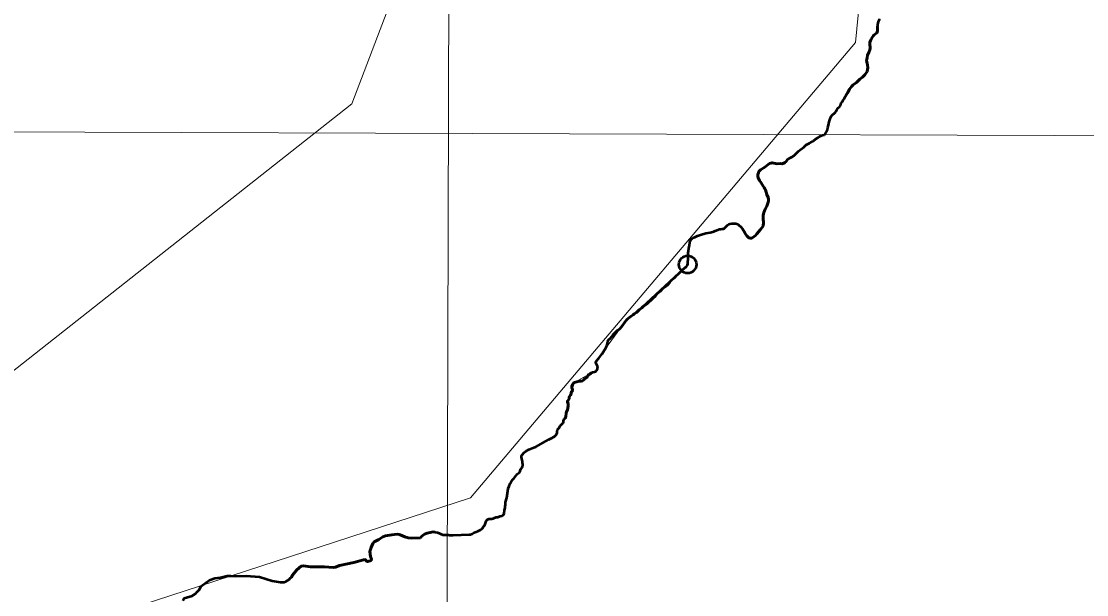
# Model space of a CAD drawing. Extents: x 553962 to 842807, y 8883888 to 9032388.
# Drawn here: x 799054 to 803613, y 9019841 to 9022296 of the extents above; entities that cross this region are included whole.
import ezdxf

# ---------------------------------------------------------------- set-up
doc = ezdxf.new("R2010")
doc.units = 0
doc.header["$LTSCALE"] = 150
doc.header["$PDMODE"] = 32
doc.header["$PDSIZE"] = 75
doc.linetypes.add('LONG_DASH_SHORT_DASH', pattern=[9.9, 6, -1.2, 1.5, -1.2])
doc.layers.add('60', color=7, linetype='Continuous', lineweight=53)

msp = doc.modelspace()

# ---------------------------------------------------------------- linework, layer by layer
at = {"layer": '60', "lineweight": 13}
msp.add_line((802673.3, 9022081.6), (802595.6, 9021999.6), dxfattribs=at)
at = {"layer": '60'}
msp.add_line((802386.3, 9021745.5), (802386.3, 9021745.4), dxfattribs=at)
at = {"layer": '60', "linetype": 'LONG_DASH_SHORT_DASH', "lineweight": 35}
msp.add_line((800958, 9020101.4), (800958.2, 9020101.3), dxfattribs=at)
at = {"layer": '60', "linetype": 'LONG_DASH_SHORT_DASH', "lineweight": 60}
msp.add_line((800199.9, 9019906.8), (800203.3, 9019910.1), dxfattribs=at)
at = {"layer": '60', "lineweight": 13}
for points in [[(800889, 9024505.2), (800865.9, 9016287.4), (800844.2, 9008945.5)], [(801216.9, 9023909), (800468.3, 9021942.9), (798035.3, 9020023.6), (796772, 9018478.8), (796678.4, 9016278.6), (797801.3, 9015201.9), (799243.6, 9014945.7), (799798.9, 9014988.4), (801216.9, 9014031.6), (803322.3, 9013001.8), (804258.1, 9012720.9)], [(804061.8, 9014740.5), (803186.9, 9014617.9), (802010, 9015595.2), (801134, 9015710.1), (799752.9, 9016951.9), (799131.7, 9016899.4), (798606.8, 9017214.5), (798116.9, 9016768.1), (797976.9, 9016925.6), (797770.7, 9016891.6), (798024.7, 9017291.1), (798157, 9018305.4), (798965.3, 9018723.6), (799501.2, 9019775.1), (800976.7, 9020255.6), (802624.4, 9022205.3), (802707.9, 9023068.8)], [(802728.5, 9022306.8), (802722.7, 9022294.9), (802720.6, 9022288.7), (802719, 9022282.4), (802717.7, 9022269.2), (802717.4, 9022263), (802717.4, 9022256.6), (802716.2, 9022250.3), (802714.4, 9022246.5), (802707.6, 9022240.9), (802702, 9022236.8), (802701.4, 9022236.1), (802695.5, 9022227.2), (802690.8, 9022219.2), (802687.9, 9022213.1), (802685.8, 9022206.5), (802685.7, 9022193.9), (802686.4, 9022187.1), (802686.4, 9022181.2), (802685.1, 9022174.2), (802681.4, 9022163.2), (802677.8, 9022157.1), (802675.6, 9022151.4), (802673.4, 9022139.9), (802671.8, 9022133.8), (802671.5, 9022128.2), (802672.1, 9022123), (802673.8, 9022115.8), (802675, 9022109.7), (802676.4, 9022097), (802675.8, 9022090.4), (802673.3, 9022081.6)], [(802595.6, 9021999.6), (802592.5, 9021993.6), (802591.7, 9021991.2), (802591.3, 9021990.9), (802589.6, 9021990.3), (802589.1, 9021989.7), (802580.9, 9021975.9), (802577.9, 9021970.4), (802574.7, 9021964), (802571.5, 9021958.2), (802567.4, 9021951.6), (802562, 9021945.5)], [(802562, 9021945.5), (802561.6, 9021939.4), (802559.2, 9021935.3), (802554.6, 9021930.1), (802550.1, 9021925.5), (802547.1, 9021921.3), (802544.2, 9021916.5), (802541.1, 9021911.8), (802537.6, 9021907.3), (802533.5, 9021902.8), (802525.2, 9021895.1), (802521.3, 9021890.8), (802518.6, 9021885.3), (802515.7, 9021878.9), (802510.6, 9021865.5), (802508.3, 9021851.9), (802505.6, 9021841.6)], [(796419.8, 9021831.3), (806378.5, 9021797.4), (811876.7, 9021771.1), (819055.7, 9021727)], [(802483.1, 9021809.3), (802475.8, 9021806.5), (802470, 9021802.6), (802464.2, 9021798), (802452.2, 9021791), (802444.7, 9021784.7), (802440.2, 9021781.5), (802426.4, 9021775), (802412.7, 9021767), (802409.1, 9021764.2), (802402, 9021757.4), (802397.2, 9021753.4), (802386.3, 9021745.4), (802386.3, 9021745.5)], [(802505.6, 9021841.6), (802503.3, 9021833.2), (802491.5, 9021809.8), (802483.1, 9021809.3)], [(802386.3, 9021745.5), (802379.5, 9021739.7), (802370.5, 9021730.4), (802363.9, 9021724.4), (802360.7, 9021720.8), (802338.7, 9021709.4)], [(802338.7, 9021709.4), (802336.4, 9021707.9), (802332.8, 9021704), (802327.2, 9021696.5), (802321.9, 9021691.8), (802319.6, 9021690.3), (802310.4, 9021686.5), (802302.2, 9021686.8), (802288.8, 9021685.8), (802267.7, 9021689.8), (802265, 9021690), (802262.2, 9021689.3), (802256.1, 9021686.7), (802250.3, 9021683.4), (802235.7, 9021671.4), (802217, 9021660.9), (802213.7, 9021657.9), (802210.5, 9021652.9), (802208.1, 9021646.8), (802206.5, 9021639.6), (802206.2, 9021632.7), (802207.8, 9021626.1), (802213, 9021614), (802219.7, 9021604.9), (802228.2, 9021589.7), (802232.6, 9021584.2), (802236, 9021579), (802238.3, 9021574.6), (802244.4, 9021554.7), (802249.8, 9021541.9), (802251, 9021534.7)], [(802251, 9021534.7), (802250.9, 9021528.1), (802250.1, 9021522.4), (802246.1, 9021509.5), (802244.1, 9021504.9), (802237, 9021492), (802231.5, 9021477.1), (802230.2, 9021472.4), (802229.2, 9021465.2), (802228.9, 9021446.7), (802230.1, 9021439.1), (802230.6, 9021431.4), (802229.3, 9021422.6), (802228.6, 9021421.2)], [(802125.1, 9021423.8), (802119.5, 9021427.2), (802111, 9021430.3), (802105.5, 9021431.1), (802094.3, 9021430.8), (802086.2, 9021429.7), (802081.9, 9021427.8), (802076.2, 9021423.3), (802066.9, 9021414.5), (802061.1, 9021409.8), (802058.4, 9021408.3), (802053.2, 9021407.1), (802045.6, 9021406.8), (802041.3, 9021406.2), (802023.7, 9021399.3), (802017, 9021395.8), (802013.7, 9021394.3), (802001.3, 9021391.6), (801993.7, 9021390.8), (801983.4, 9021388.6), (801960.5, 9021382.5), (801947.6, 9021377.8), (801938.4, 9021373.7), (801932.7, 9021370.7), (801923.9, 9021365.3), (801920, 9021361.5), (801917.5, 9021358), (801915.8, 9021354.6), (801914.8, 9021349.7), (801913.7, 9021337), (801910.3, 9021324.6), (801908.9, 9021312.5), (801907.3, 9021304.8), (801907.3, 9021298.7), (801908.2, 9021284.6), (801906.3, 9021258.5), (801905.3, 9021255.3)], [(802177.9, 9021367.8), (802173.3, 9021368.1), (802167.6, 9021369.6), (802163.7, 9021373), (802159, 9021378.1), (802154.6, 9021384.1), (802139.6, 9021407.8), (802133.4, 9021415.6), (802125.1, 9021423.8)], [(802228.6, 9021421.2), (802184.6, 9021370.5), (802177.9, 9021367.8)], [(801905.3, 9021255.3), (801631.6, 9021000.7), (801515.7, 9020842.7), (801518.2, 9020805.2), (801421.5, 9020750.3), (801397.8, 9020680), (801391.5, 9020666.9), (801394.8, 9020653.2), (801391.2, 9020632.1), (801385.3, 9020618.3), (801382.2, 9020598.4), (801375.6, 9020590), (801372.9, 9020578.5), (801362.3, 9020567.2), (801356.3, 9020556.1), (801348.4, 9020548.4), (801347, 9020537.2), (801339.1, 9020522.6), (801247.4, 9020470.8), (801212.2, 9020454.3), (801197.6, 9020439.5), (801193.9, 9020431.6), (801198.1, 9020412.1), (801198, 9020388), (801189.9, 9020377.2), (801188.1, 9020368.3), (801173.5, 9020354.6), (801151.8, 9020327.5), (801136.7, 9020295.7), (801117.5, 9020183.5), (801046.5, 9020161), (801037.1, 9020139.2), (801021, 9020120.4), (800976.3, 9020099.2), (800857.3, 9020098.3), (800825.1, 9020109.2), (800790.4, 9020104.7), (800773.2, 9020095.8), (800761.8, 9020084.8), (800702.5, 9020087), (800666.1, 9020099.2), (800639.6, 9020098.3), (800606.7, 9020091.4), (800583.4, 9020077.7), (800560.6, 9020063.9), (800545.9, 9020026.8), (800548.9, 9020004.7), (800550.8, 9019988.1), (800536.8, 9019983.5), (800522.7, 9019990.8), (800476.8, 9019978.5), (800416.2, 9019966.9), (800393.7, 9019957.9), (800350.9, 9019960.5), (800303, 9019960.8), (800251.7, 9019963.5), (800233.4, 9019948.4), (800214.1, 9019925.2), (800209.6, 9019916.2), (800199.9, 9019906.8), (800182.5, 9019896.7), (800162.1, 9019894.8), (800128.1, 9019901.2), (800100.9, 9019909.2), (800073.7, 9019917.1), (800044.6, 9019919.8), (799934.2, 9019922.4), (799905.9, 9019915.4), (799861.6, 9019905.6), (799823.9, 9019877.6), (799793.2, 9019841.7), (799750.6, 9019825.8)]]:
    msp.add_lwpolyline(points, dxfattribs=at)
at = {"layer": '60'}
for points in [[(802673.3, 9022081.6), (802675.8, 9022090.4), (802676.4, 9022097), (802675, 9022109.7), (802673.8, 9022115.8), (802672.1, 9022123), (802671.5, 9022128.2), (802671.8, 9022133.8), (802673.4, 9022139.9), (802675.6, 9022151.4), (802677.8, 9022157.1), (802681.4, 9022163.2), (802685.1, 9022174.2), (802686.4, 9022181.2), (802686.4, 9022187.1), (802685.7, 9022193.9), (802685.8, 9022206.5), (802687.9, 9022213.1), (802690.8, 9022219.2), (802695.5, 9022227.2), (802701.4, 9022236.1), (802702, 9022236.8), (802707.6, 9022240.9), (802714.4, 9022246.5), (802716.2, 9022250.3), (802717.4, 9022256.6), (802717.4, 9022263), (802717.7, 9022269.2), (802719, 9022282.4), (802720.6, 9022288.7), (802722.7, 9022294.9), (802728.5, 9022306.8)], [(802562, 9021945.5), (802567.4, 9021951.6), (802571.5, 9021958.2), (802574.7, 9021964), (802577.9, 9021970.4), (802580.9, 9021975.9), (802589.1, 9021989.7), (802589.6, 9021990.3), (802591.3, 9021990.9), (802591.7, 9021991.2), (802592.5, 9021993.6), (802598.6, 9022005.7), (802602.6, 9022010.9), (802606.3, 9022016.6), (802610, 9022020.9), (802615.9, 9022025.6), (802622.5, 9022029.6), (802627.8, 9022033.7), (802636.8, 9022043.3), (802641.6, 9022047.8), (802647.6, 9022052.7), (802654.2, 9022057.5), (802658.6, 9022061.9), (802663.6, 9022067.2), (802673.3, 9022081.6)], [(802505.6, 9021841.6), (802508.3, 9021851.9), (802510.6, 9021865.5), (802515.7, 9021878.9), (802518.6, 9021885.3), (802521.3, 9021890.8), (802525.2, 9021895.1), (802533.5, 9021902.8), (802537.6, 9021907.3), (802541.1, 9021911.8), (802544.2, 9021916.5), (802547.1, 9021921.3), (802550.1, 9021925.5), (802554.6, 9021930.1), (802559.2, 9021935.3), (802561.6, 9021939.4), (802562, 9021945.5)], [(802386.3, 9021745.4), (802397.2, 9021753.4), (802402, 9021757.4), (802409.1, 9021764.2), (802412.7, 9021767), (802426.4, 9021775), (802440.2, 9021781.5), (802444.7, 9021784.7), (802452.2, 9021791), (802464.2, 9021798), (802470, 9021802.6), (802475.8, 9021806.5), (802483.1, 9021809.3), (802491.5, 9021809.8)], [(802491.5, 9021809.8), (802503.3, 9021833.2), (802505.6, 9021841.6)], [(802125.1, 9021423.8), (802133.4, 9021415.6), (802139.6, 9021407.8), (802154.6, 9021384.1), (802159, 9021378.1), (802163.7, 9021373), (802167.6, 9021369.6), (802173.3, 9021368.1), (802178.2, 9021367.7), (802179.8, 9021368), (802184.6, 9021370.5), (802190.3, 9021374.7), (802195.6, 9021379.3), (802201.9, 9021386.1), (802217.4, 9021404.7), (802228, 9021419.8), (802229.3, 9021422.6), (802230.6, 9021431.4), (802230.1, 9021439.1), (802228.9, 9021446.7), (802229.2, 9021465.2), (802230.2, 9021472.4), (802231.5, 9021477.1), (802237, 9021492), (802244.1, 9021504.9), (802246.1, 9021509.5), (802250.1, 9021522.4), (802250.9, 9021528.1), (802251, 9021534.7), (802249.8, 9021541.9), (802244.4, 9021554.7), (802238.3, 9021574.6), (802236, 9021579), (802232.6, 9021584.2), (802228.2, 9021589.7), (802219.7, 9021604.9), (802213, 9021614), (802207.8, 9021626.1), (802206.2, 9021632.7), (802206.5, 9021639.6), (802208.1, 9021646.8), (802210.5, 9021652.9), (802213.7, 9021657.9), (802217, 9021660.9), (802235.7, 9021671.4), (802250.3, 9021683.4), (802256.1, 9021686.7), (802262.2, 9021689.3), (802265, 9021690), (802267.7, 9021689.8), (802288.8, 9021685.8), (802302.2, 9021686.8), (802310.4, 9021686.5), (802319.6, 9021690.3), (802321.9, 9021691.8), (802327.2, 9021696.5), (802332.8, 9021704), (802336.4, 9021707.9), (802341, 9021710.8), (802352.4, 9021715.9), (802360.4, 9021720.5), (802363.9, 9021724.4), (802370.5, 9021730.4), (802379.5, 9021739.7), (802386.3, 9021745.5)], [(801904.3, 9021252.1), (801906.3, 9021258.5), (801908.2, 9021284.6), (801907.3, 9021298.7), (801907.3, 9021304.8), (801908.9, 9021312.5), (801910.3, 9021324.6), (801913.7, 9021337), (801914.8, 9021349.7), (801915.8, 9021354.6), (801917.5, 9021358), (801920, 9021361.5), (801923.9, 9021365.3), (801932.7, 9021370.7), (801938.4, 9021373.7), (801947.6, 9021377.8), (801960.5, 9021382.5), (801983.4, 9021388.6), (801993.7, 9021390.8), (802001.3, 9021391.6), (802013.7, 9021394.3), (802017, 9021395.8), (802023.7, 9021399.3), (802041.3, 9021406.2), (802045.6, 9021406.8), (802053.2, 9021407.1), (802058.4, 9021408.3), (802061.1, 9021409.8), (802066.9, 9021414.5), (802076.2, 9021423.3), (802081.9, 9021427.8), (802086.2, 9021429.7), (802094.3, 9021430.8), (802105.5, 9021431.1), (802111, 9021430.3), (802119.5, 9021427.2), (802125.1, 9021423.8)], [(801517, 9020802.2), (801519.4, 9020808.3), (801520.1, 9020811.4), (801520.4, 9020816.4), (801518.5, 9020822.8), (801513.5, 9020831), (801513, 9020834.6), (801513.2, 9020837.3), (801515.7, 9020842.7), (801524.7, 9020854.6), (801533.4, 9020865), (801539.2, 9020872.6), (801554.9, 9020897.6), (801559.9, 9020907.2), (801561.6, 9020911.7), (801563, 9020917.7), (801563.7, 9020926.2), (801565, 9020929.8), (801566.5, 9020931.8), (801576, 9020939.9), (801586.3, 9020953.7), (801594.5, 9020960.7), (801605.5, 9020972.7), (801614.7, 9020980.1), (801621.6, 9020986.9), (801627.1, 9020993.5), (801636.1, 9021008), (801644.8, 9021019.4), (801652.2, 9021025.6), (801664.2, 9021033.5), (801671.6, 9021039.9), (801675.9, 9021043.2), (801686.5, 9021050), (801698.1, 9021060.9), (801709.6, 9021069.8), (801715.2, 9021075), (801727.6, 9021083.7), (801739, 9021093.1), (801750.3, 9021103.5), (801758.2, 9021111.5), (801767.9, 9021119.4), (801774.2, 9021125.9), (801777.6, 9021131.6), (801780, 9021134.5), (801782.2, 9021136.2), (801785.5, 9021137.9), (801791.2, 9021142.1), (801799.4, 9021151.8), (801802.8, 9021155), (801813.1, 9021162.5), (801820.5, 9021168.6), (801829.8, 9021177.8), (801836.8, 9021187.2), (801839.6, 9021190.4), (801850.3, 9021199.4), (801859.5, 9021209.6), (801864.2, 9021213.4), (801869.9, 9021218.9), (801880.2, 9021227.4), (801886.5, 9021234.5), (801890.5, 9021238.3), (801897.8, 9021243.5), (801900.4, 9021246), (801904.3, 9021252.1), (801904.3, 9021252.1)], [(801398.3, 9020682.7), (801398.7, 9020688.7), (801404.8, 9020695.7), (801406.9, 9020701.9), (801407, 9020707.1), (801407.4, 9020708.8), (801408.2, 9020710.1), (801410.6, 9020712.5), (801412.3, 9020715.9), (801412.2, 9020719.7), (801409.8, 9020726.3), (801409.4, 9020731.2), (801410.1, 9020734.5), (801413.4, 9020743.1), (801419, 9020749.2), (801421.5, 9020750.3), (801441.6, 9020754.9), (801449.6, 9020755), (801455.7, 9020757), (801459.4, 9020759.8), (801462.9, 9020764.1), (801465, 9020766.1), (801470.7, 9020769.4), (801473.6, 9020771.7), (801475.9, 9020774.5), (801479.5, 9020780.4), (801481.4, 9020782.6), (801483, 9020783.7), (801488.4, 9020785.9), (801490.3, 9020787.7), (801493.2, 9020791.2), (801497.1, 9020793.3), (801500.3, 9020794.5), (801506.4, 9020795.1), (801511.4, 9020796.2), (801514.5, 9020798.8), (801517, 9020802.2)], [(801126.9, 9020242.4), (801130.5, 9020251.6), (801131.8, 9020256), (801133.9, 9020276.2), (801136.7, 9020295.7), (801141.6, 9020305.6), (801146.2, 9020316.8), (801151.8, 9020327.5), (801157.4, 9020334.2), (801161.6, 9020338.4), (801171, 9020351.8), (801175.9, 9020357.4), (801183.3, 9020362.7), (801186.9, 9020366.3), (801189.2, 9020370.3), (801189.9, 9020377.2), (801196.7, 9020385.2), (801199.4, 9020390.8), (801200, 9020393.6), (801200, 9020398), (801198.1, 9020407.2), (801198.1, 9020412.1), (801196.1, 9020423.1), (801193.9, 9020430), (801193.8, 9020433.1), (801194.3, 9020436.3), (801197.6, 9020439.5), (801206.5, 9020449.9), (801212.2, 9020454.3), (801226.1, 9020462.5), (801247.4, 9020470.8), (801256.1, 9020474.9), (801298.6, 9020499.2), (801311.4, 9020505.8), (801320.6, 9020509.9), (801335.5, 9020519), (801342.7, 9020526.1), (801343.8, 9020528), (801346.4, 9020534.4), (801347.7, 9020540.1), (801348.4, 9020548.4), (801356.3, 9020556.1), (801359.9, 9020563.6), (801362.3, 9020567.2), (801368.3, 9020572.5), (801372.2, 9020576.9), (801373.6, 9020580.2), (801374.7, 9020587.2), (801375.6, 9020590), (801376.9, 9020592.2), (801381.5, 9020597), (801382.9, 9020599.9), (801383.8, 9020604.6), (801385.3, 9020618.3), (801387.6, 9020624.8), (801391.2, 9020632.1), (801394.8, 9020648.8), (801394.8, 9020657.6), (801394.1, 9020660.3), (801391.5, 9020665.6), (801391.5, 9020668.2), (801392.5, 9020670.8), (801397.8, 9020680), (801397.8, 9020680), (801398.3, 9020682.7)], [(800970.7, 9020098.7), (800976.3, 9020099.2), (800982.8, 9020101.6), (800991.8, 9020107.2), (801000, 9020109.8), (801006.9, 9020113.9), (801019.1, 9020119.1), (801022.9, 9020121.7), (801028.7, 9020127.3), (801032.3, 9020133.8), (801037.1, 9020139.2), (801039.1, 9020143.7), (801041.5, 9020152.3), (801043, 9020155.9), (801046.5, 9020161), (801050.6, 9020164.4), (801052.8, 9020165.3), (801055.8, 9020166), (801067.3, 9020166.7), (801072.6, 9020167.4), (801076.2, 9020168.4), (801085.5, 9020173.1), (801088.8, 9020173.7), (801093.5, 9020173.8), (801103, 9020177.6), (801110.6, 9020179.6), (801114.8, 9020181.3), (801117.5, 9020183.5), (801118.9, 9020185.7), (801120, 9020189), (801122, 9020202.8), (801123.9, 9020213), (801124.2, 9020218.6), (801125.4, 9020225.6), (801125.7, 9020237.7), (801126.9, 9020242.4)], [(800531.5, 9019983.5), (800536.8, 9019983.5), (800550.8, 9019988.1), (800552.1, 9019993.6), (800548.9, 9020004.7), (800545.9, 9020026.8), (800550.4, 9020043.3), (800557.6, 9020059.9), (800563.6, 9020068), (800583.4, 9020077.7), (800601.4, 9020089.4), (800612, 9020093.5), (800639.6, 9020098.3), (800661.7, 9020099.8), (800670.6, 9020098.6)], [(800670.6, 9020098.6), (800675.2, 9020097.9), (800695.3, 9020089), (800709.7, 9020085), (800724.1, 9020083.9), (800761.8, 9020084.8)], [(800761.8, 9020084.8), (800767.3, 9020091.5), (800779.2, 9020100.1), (800790.4, 9020104.7), (800815.9, 9020110.2), (800825.1, 9020109.2)], [(800825.1, 9020109.2), (800834.3, 9020108.1), (800857.3, 9020098.3)], [(800857.3, 9020098.3), (800881.4, 9020098.1), (800886.1, 9020096.8), (800892.7, 9020096.2), (800902.3, 9020096.1), (800970.7, 9020098.7)], [(800339.8, 9019960.6), (800350.9, 9019960.5), (800389, 9019957.3), (800398.3, 9019958.6), (800416.2, 9019966.9), (800476.8, 9019978.5), (800518.9, 9019990.4), (800526.4, 9019991.3), (800531.5, 9019983.5)], [(800203.3, 9019910.1), (800209.6, 9019916.2), (800214.1, 9019925.2), (800233.4, 9019948.4), (800251.7, 9019963.5), (800261.1, 9019964.5), (800291.7, 9019960.9), (800314.4, 9019960.7), (800339.8, 9019960.6)], [(799807.1, 9019853.2), (799815.4, 9019862.3), (799823.9, 9019877.6), (799861.3, 9019905.4)], [(799861.3, 9019905.4), (799861.6, 9019905.6), (799882.1, 9019911.4), (799904.4, 9019915), (799905.9, 9019915.4)], [(799905.9, 9019915.4), (799934.2, 9019922.4), (799950.9, 9019921.6)], [(799950.9, 9019921.6), (799970, 9019920.5), (800015.5, 9019922.5), (800073.7, 9019917.1), (800128.1, 9019901.2), (800162.1, 9019894.8), (800179.1, 9019895.5), (800185.8, 9019897.8), (800199.5, 9019906.3), (800203.3, 9019910.1)], [(799745.7, 9019817.1), (799750.6, 9019825.8), (799785.6, 9019837), (799800.9, 9019846.4), (799807.1, 9019853.2)]]:
    msp.add_lwpolyline(points, dxfattribs=at)
at = {"layer": '60', "linetype": 'LONG_DASH_SHORT_DASH', "lineweight": 60}
for points in [[(802585.5, 9021983.6), (802589.1, 9021989.7), (802589.6, 9021990.3), (802591.3, 9021990.9), (802591.7, 9021991.2), (802592.5, 9021993.6), (802598.6, 9022005.7), (802602.6, 9022010.9), (802606.3, 9022016.6), (802610, 9022020.9), (802615.9, 9022025.6), (802622.5, 9022029.6), (802627.8, 9022033.7), (802636.8, 9022043.3), (802641.6, 9022047.8), (802647.6, 9022052.7), (802654.2, 9022057.5), (802658.6, 9022061.9), (802663.6, 9022067.2), (802673.3, 9022081.6), (802675.8, 9022090.4), (802676.4, 9022097), (802675, 9022109.7), (802673.8, 9022115.8), (802672.1, 9022123), (802671.5, 9022128.2), (802671.8, 9022133.8), (802673.4, 9022139.9), (802675.6, 9022151.4), (802677.8, 9022157.1), (802681.4, 9022163.2), (802685.1, 9022174.2), (802686.4, 9022181.2), (802686.4, 9022187.1), (802685.7, 9022193.9), (802685.8, 9022206.5), (802687.9, 9022213.1), (802690.8, 9022219.2), (802695.5, 9022227.2), (802701.4, 9022236.1), (802702, 9022236.8), (802707.6, 9022240.9), (802714.4, 9022246.5), (802716.2, 9022250.3), (802717.4, 9022256.6), (802717.4, 9022263), (802717.7, 9022269.2), (802718.1, 9022273.5)], [(802146.7, 9021396.6), (802154.6, 9021384.1), (802159, 9021378.1), (802163.7, 9021373), (802167.6, 9021369.6), (802173.3, 9021368.1), (802178.2, 9021367.7), (802179.8, 9021368), (802184.6, 9021370.5), (802190.3, 9021374.7), (802195.6, 9021379.3), (802201.9, 9021386.1), (802217.4, 9021404.7), (802228, 9021419.8), (802229.3, 9021422.6), (802230.6, 9021431.4), (802230.1, 9021439.1), (802228.9, 9021446.7), (802229.2, 9021465.2), (802230.2, 9021472.4), (802231.5, 9021477.1), (802237, 9021492), (802244.1, 9021504.9), (802246.1, 9021509.5), (802250.1, 9021522.4), (802250.9, 9021528.1), (802251, 9021534.7), (802249.8, 9021541.9), (802244.4, 9021554.7), (802238.3, 9021574.6), (802236, 9021579), (802232.6, 9021584.2), (802228.2, 9021589.7), (802219.7, 9021604.9), (802213, 9021614), (802207.8, 9021626.1), (802206.2, 9021632.7), (802206.5, 9021639.6), (802208.1, 9021646.8), (802210.5, 9021652.9), (802213.7, 9021657.9), (802217, 9021660.9), (802235.7, 9021671.4), (802250.3, 9021683.4), (802256.1, 9021686.7), (802262.2, 9021689.3), (802265, 9021690), (802267.7, 9021689.8), (802288.8, 9021685.8), (802302.2, 9021686.8), (802310.4, 9021686.5), (802319.6, 9021690.3), (802321.9, 9021691.8), (802327.2, 9021696.5), (802332.8, 9021704), (802336.4, 9021707.9), (802341, 9021710.8)], [(801579.4, 9020944.4), (801586.3, 9020953.7), (801594.5, 9020960.7), (801605.5, 9020972.7), (801614.7, 9020980.1), (801621.6, 9020986.9), (801627.1, 9020993.5), (801636.1, 9021008), (801644.8, 9021019.4), (801652.2, 9021025.6), (801664.2, 9021033.5), (801671.6, 9021039.9), (801675.9, 9021043.2), (801686.5, 9021050), (801698.1, 9021060.9), (801709.6, 9021069.8), (801715.2, 9021075), (801727.6, 9021083.7), (801733.2, 9021088.3)], [(801398.3, 9020682.7), (801398.7, 9020688.7), (801404.8, 9020695.7), (801406.9, 9020701.9), (801407, 9020707.1), (801407.4, 9020708.8), (801408.2, 9020710.1), (801410.6, 9020712.5), (801412.3, 9020715.9), (801412.2, 9020719.7), (801409.8, 9020726.3), (801409.4, 9020731.2), (801410.1, 9020734.5), (801413.4, 9020743.1), (801419, 9020749.2), (801421.5, 9020750.3), (801441.6, 9020754.9), (801449.6, 9020755), (801455.7, 9020757), (801459.4, 9020759.8), (801462.9, 9020764.1), (801465, 9020766.1), (801470.7, 9020769.4), (801473.6, 9020771.7), (801475.9, 9020774.5), (801479.5, 9020780.4), (801481.4, 9020782.6), (801483, 9020783.7), (801488.4, 9020785.9), (801490.3, 9020787.7), (801493.2, 9020791.2)], [(801381.8, 9020597.6), (801382.9, 9020599.9), (801383.8, 9020604.6), (801385.3, 9020618.3), (801387.6, 9020624.8), (801391.2, 9020632.1), (801394.8, 9020648.8), (801394.8, 9020657.6), (801394.1, 9020660.3), (801391.5, 9020665.6), (801391.5, 9020668.2), (801392.5, 9020670.8), (801397.8, 9020680), (801397.8, 9020680), (801398.3, 9020682.7)], [(800531.5, 9019983.5), (800536.8, 9019983.5), (800550.8, 9019988.1), (800552.1, 9019993.6), (800548.9, 9020004.7), (800545.9, 9020026.8), (800550.4, 9020043.3), (800557.6, 9020059.9), (800563.6, 9020068), (800583.4, 9020077.7), (800601.4, 9020089.4), (800612, 9020093.5), (800639.6, 9020098.3), (800661.7, 9020099.8), (800670.6, 9020098.6)], [(800670.6, 9020098.6), (800675.2, 9020097.9), (800695.3, 9020089), (800709.7, 9020085), (800724.1, 9020083.9), (800761.8, 9020084.8)], [(800761.8, 9020084.8), (800767.3, 9020091.5), (800779.2, 9020100.1), (800790.4, 9020104.7), (800815.9, 9020110.2), (800824.2, 9020109.3)], [(800339.8, 9019960.6), (800350.9, 9019960.5), (800389, 9019957.3), (800398.3, 9019958.6), (800416.2, 9019966.9), (800476.8, 9019978.5), (800518.9, 9019990.4), (800526.4, 9019991.3), (800531.5, 9019983.5)], [(800203.3, 9019910.1), (800209.6, 9019916.2), (800214.1, 9019925.2), (800233.4, 9019948.4), (800251.7, 9019963.5), (800261.1, 9019964.5), (800291.7, 9019960.9), (800314.4, 9019960.7), (800339.8, 9019960.6)]]:
    msp.add_lwpolyline(points, dxfattribs=at)
at = {"layer": '60'}
msp.add_point((801905.3, 9021255.3), dxfattribs=at)

doc.saveas('drawing.dxf')
